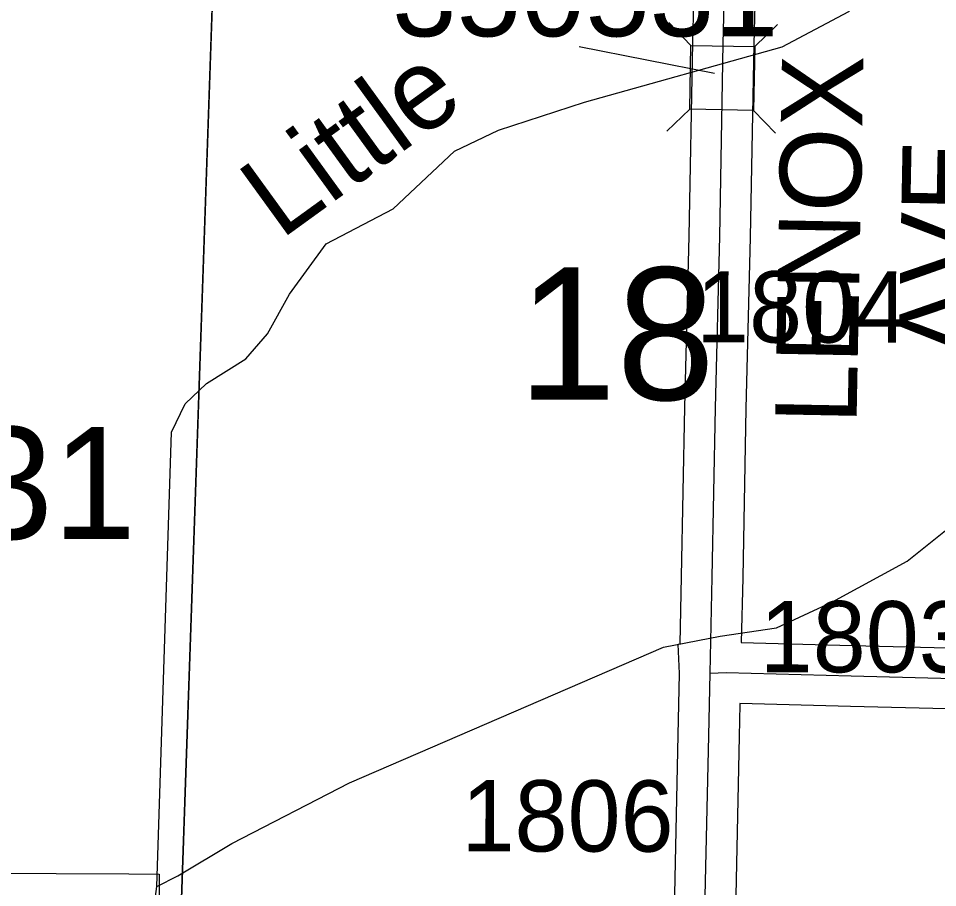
# Model space of a CAD drawing. Extents: x -157.2 to -99.3, y 12.2 to 46.2.
# Drawn here: x -123.354 to -122.451, y 19.342 to 20.196 of the extents above; entities that cross this region are included whole.
import ezdxf

# ---------------------------------------------------------------- set-up
doc = ezdxf.new("R2010")
doc.units = 0
for name, color, linetype in [('tdCoHydroRiver', 7, 'Continuous'), ('tdCoHydroTxtLg', 7, 'Continuous'), ('tdCoSecRdNmbr', 7, 'Continuous'), ('tdCoSecRdTxt', 7, 'Continuous'), ('tdCoSecRteBand', 7, 'Continuous'), ('tdCoSecRteCL', 7, 'Continuous'), ('tdCoSectLine', 7, 'Continuous'), ('tdCoSectLinePart', 7, 'Continuous'), ('tdCoSectNmbr', 7, 'Continuous'), ('tdCoStrucPriMaintName', 7, 'Continuous'), ('tdCoStrucSec', 7, 'Continuous'), ('tdCoStrucSecFHWANum', 7, 'Continuous'), ('tdCoSurfGravel', 7, 'Continuous'), ('tdCoTwpBndry', 7, 'Continuous'), ('tdCoTwpBndryShd', 7, 'Continuous')]:
    doc.layers.add(name, color=color, linetype=linetype)

msp = doc.modelspace()

# ---------------------------------------------------------------- linework, layer by layer
at = {"layer": 'tdCoHydroRiver'}
for points in [[(-123.20374, 19.78918), (-123.1903, 19.81719), (-123.16921, 19.8371), (-123.13065, 19.86125), (-123.10942, 19.88588), (-123.08779, 19.92472), (-123.05165, 19.97418), (-122.98595, 20.00859), (-122.92593, 20.06525), (-122.88271, 20.0861), (-122.79828, 20.11365), (-122.60419, 20.16803), (-122.53849, 20.20244), (-122.49635, 20.24068), (-122.46638, 20.29506), (-122.45318, 20.31519), (-122.40564, 20.37695)], [(-123.21816, 19.34296), (-123.20374, 19.78918)], [(-123.21816, 19.34296), (-123.19734, 19.35341), (-123.14435, 19.38502), (-123.029, 19.44483), (-122.72058, 19.57799), (-122.66503, 19.58902), (-122.60957, 19.59689), (-122.55518, 19.62215), (-122.48142, 19.66264), (-122.36512, 19.75556), (-122.32831, 19.77344), (-122.30939, 19.77289)], [(-123.23079, 19.28809), (-123.22217, 19.31309), (-123.21816, 19.34296)]]:
    msp.add_lwpolyline(points, dxfattribs=at)
at = {"layer": 'tdCoSecRteBand'}
for points in [[(-122.70991, 19.31979), (-122.70621, 19.49152), (-122.70621, 19.49153), (-122.70621, 19.49154), (-122.70487, 19.5521), (-122.70604, 19.58115), (-122.70423, 19.58122), (-122.70276, 19.6476), (-122.69956, 19.81377), (-122.69956, 19.81385), (-122.69955, 19.81394), (-122.69536, 19.98202), (-122.69191, 20.17181), (-122.69191, 20.17192), (-122.69191, 20.17203), (-122.68895, 20.28842)], [(-122.62897, 20.28688), (-122.63192, 20.17061), (-122.63538, 19.98083), (-122.63538, 19.98073), (-122.63538, 19.98063), (-122.63957, 19.81253), (-122.64277, 19.6464), (-122.64277, 19.64636), (-122.64278, 19.64631), (-122.64418, 19.58263), (-122.5354, 19.57979), (-122.34726, 19.57511)], [(-122.34851, 19.51512), (-122.53692, 19.51981), (-122.53693, 19.51981), (-122.53695, 19.51981), (-122.64551, 19.52264), (-122.64553, 19.52171), (-122.64623, 19.49022), (-122.64993, 19.31834)], [(-123.46007, 19.35645), (-123.24566, 19.35522), (-123.21566, 19.35505), (-123.21601, 19.29505)]]:
    msp.add_lwpolyline(points, dxfattribs=at)
at = {"layer": 'tdCoSecRteCL'}
for points in [[(-122.67486, 19.55237), (-122.67277, 19.64698), (-122.66956, 19.81319), (-122.66537, 19.98138), (-122.66192, 20.17126), (-122.65896, 20.28766)], [(-122.67992, 19.31899), (-122.67622, 19.49087), (-122.67486, 19.55237)], [(-122.67486, 19.55237), (-122.65898, 19.55301), (-122.53617, 19.5498), (-122.34776, 19.54511), (-122.31965, 19.54487), (-122.30904, 19.54585), (-122.29893, 19.54709), (-122.28882, 19.54881), (-122.28044, 19.55054), (-122.27253, 19.55333)]]:
    msp.add_lwpolyline(points, dxfattribs=at)
at = {"layer": 'tdCoSectLine'}
msp.add_lwpolyline([(-123.19427, 19.32142), (-123.15971, 20.32039)], dxfattribs=at)
at = {"layer": 'tdCoSectLinePart'}
msp.add_lwpolyline([(-123.19427, 19.32142), (-123.15971, 20.32039)], dxfattribs=at)
at = {"layer": 'tdCoStrucSec'}
for p, q in [((-122.69364, 20.16918), (-122.71537, 20.19171)), ((-122.63105, 20.16804), (-122.60852, 20.18977)), ((-122.69478, 20.10659), (-122.71731, 20.08486)), ((-122.63219, 20.10545), (-122.61046, 20.08292))]:
    msp.add_line(p, q, dxfattribs=at)
msp.add_lwpolyline([(-122.69478, 20.10659), (-122.69364, 20.16918), (-122.63105, 20.16804), (-122.63219, 20.10545)], close=True, dxfattribs=at)
at = {"layer": 'tdCoStrucSecFHWANum'}
msp.add_line((-122.80353, 20.16814), (-122.67059, 20.14196), dxfattribs=at)
at = {"layer": 'tdCoSurfGravel'}
for points in [[(-122.67992, 19.31899), (-122.67622, 19.49087), (-122.67486, 19.55237), (-122.67277, 19.64698), (-122.66956, 19.81319), (-122.66537, 19.98138), (-122.66192, 20.17126), (-122.65896, 20.28766)], [(-122.67486, 19.55237), (-122.65898, 19.55301), (-122.53617, 19.5498), (-122.34776, 19.54511), (-122.31965, 19.54487), (-122.30904, 19.54585), (-122.29893, 19.54709), (-122.28882, 19.54881), (-122.28044, 19.55054), (-122.27253, 19.55333), (-122.26003, 19.55098), (-122.22427, 19.54925), (-122.19123, 19.54629), (-122.18432, 19.54481), (-122.17999, 19.54142)]]:
    msp.add_lwpolyline(points, dxfattribs=at)
at = {"layer": 'tdCoTwpBndry'}
msp.add_lwpolyline([(-123.19833, 19.03636), (-123.19636, 19.09655), (-123.19427, 19.32142), (-123.15971, 20.32039), (-123.13674, 20.81589)], dxfattribs=at)
at = {"layer": 'tdCoTwpBndryShd'}
msp.add_lwpolyline([(-122.67828, 34.49591), (-122.71868, 33.31976), (-122.7577, 32.32381), (-122.78861, 31.32113), (-122.8223, 30.32264), (-122.84705, 29.3229), (-122.86301, 28.32151), (-122.89248, 27.31639), (-122.9285, 26.3215), (-122.97314, 25.33201), (-123.02082, 24.32784), (-123.03624, 23.3207), (-123.07235, 22.31338), (-123.11362, 21.3217), (-123.1136, 21.31486), (-123.15971, 20.32039), (-123.19427, 19.32142), (-123.21606, 18.32049), (-123.24617, 17.32079), (-123.28721, 16.32082)], dxfattribs=at)

# ---------------------------------------------------------------- texts
at = {"layer": 'tdCoHydroTxtLg'}
msp.add_text('Little', height=0.08, rotation=35.92011, dxfattribs=at).set_placement((-123.09649, 19.97782))
at = {"layer": 'tdCoSecRdNmbr'}
for s, rotation, p in [('1804', 359.90676, (-122.68867, 19.8775)), ('1803', 359.90685, (-122.62618, 19.55349)), ('1806', 359.90663, (-122.91895, 19.37745))]:
    msp.add_text(s, height=0.07, rotation=rotation, dxfattribs=at).set_placement(p)
at = {"layer": 'tdCoSecRdTxt'}
for s, p in [('LENOX', (-122.53108, 19.79655)), ('AVE', (-122.40982, 19.86164))]:
    msp.add_text(s, height=0.08, rotation=88.90757, dxfattribs=at).set_placement(p)
at = {"layer": 'tdCoSectNmbr'}
msp.add_text('18', height=0.13, rotation=359.90677, dxfattribs=at).set_placement((-122.86347, 19.82124))
at = {"layer": 'tdCoStrucPriMaintName'}
msp.add_text('97024S031', height=0.11, dxfattribs=at).set_placement((-123.99099, 19.68437))
at = {"layer": 'tdCoStrucSecFHWANum'}
msp.add_text('350531', height=0.085, dxfattribs=at).set_placement((-122.98704, 20.17824))

doc.saveas('drawing.dxf')
